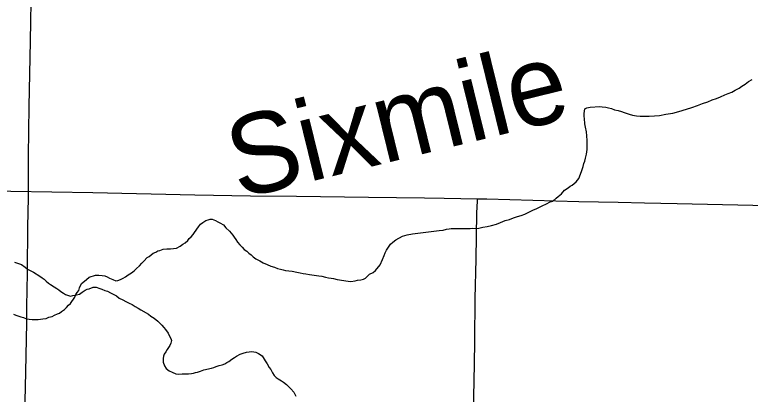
# Model space of a CAD drawing. Extents: x 2.4 to 73.1, y 4.5 to 25.6.
# Drawn here: x 45.586 to 45.9341, y 20.2386 to 20.4185 of the extents above; entities that cross this region are included whole.
import ezdxf

# ---------------------------------------------------------------- set-up
doc = ezdxf.new("R2010")
doc.units = 0
for name, color, linetype in [('GM_X_Minor_Lake_Text', 7, 'Continuous'), ('GM_X_Minor_River', 7, 'Continuous'), ('GM_X_Township_Road', 7, 'Continuous')]:
    doc.layers.add(name, color=color, linetype=linetype)

msp = doc.modelspace()

# ---------------------------------------------------------------- linework, layer by layer
at = {"layer": 'GM_X_Minor_River'}
for points in [[(45.92881, 20.38373), (45.93014, 20.38467), (45.93166, 20.38562), (45.93319, 20.38675), (45.9349, 20.3877)], [(45.7663, 20.31176), (45.76954, 20.31346), (45.77163, 20.31421), (45.77429, 20.31459), (45.78437, 20.31589), (45.78685, 20.31626), (45.78875, 20.31645), (45.79027, 20.31682), (45.7916, 20.31701), (45.79255, 20.3172), (45.7935, 20.3172), (45.79483, 20.31719), (45.79635, 20.31719), (45.7975, 20.31718), (45.79845, 20.31718), (45.80016, 20.31718), (45.80149, 20.31717), (45.80282, 20.31736), (45.80415, 20.31717), (45.80567, 20.31735), (45.80757, 20.31773), (45.80948, 20.3181), (45.81157, 20.31866), (45.81404, 20.31923), (45.81594, 20.31998), (45.81804, 20.32093), (45.82013, 20.32149), (45.82203, 20.32225), (45.82393, 20.32281), (45.82565, 20.32338), (45.82736, 20.32394), (45.82926, 20.32489), (45.83117, 20.32583), (45.83307, 20.32659), (45.83554, 20.32791), (45.83764, 20.32886), (45.83935, 20.3298), (45.84068, 20.33018), (45.8422, 20.3315), (45.84316, 20.33226), (45.84468, 20.33359), (45.8462, 20.3353), (45.84792, 20.33643), (45.84887, 20.33719), (45.84982, 20.33776), (45.85172, 20.33927), (45.85287, 20.34079), (45.85421, 20.34421), (45.85497, 20.34649), (45.85535, 20.34801), (45.85573, 20.34914), (45.85612, 20.35048), (45.8565, 20.35237), (45.85669, 20.35351), (45.85689, 20.35465), (45.85689, 20.3558), (45.85689, 20.35884), (45.85671, 20.36112), (45.85652, 20.36302), (45.85614, 20.36511), (45.85576, 20.36682), (45.85558, 20.3693), (45.85539, 20.37025), (45.85539, 20.37158), (45.85559, 20.37272), (45.85578, 20.37386), (45.85673, 20.37442), (45.85825, 20.37461), (45.86281, 20.37498), (45.86396, 20.37478), (45.86567, 20.37459), (45.867, 20.37439), (45.86833, 20.37401), (45.86985, 20.37344), (45.87156, 20.37305), (45.87308, 20.37267), (45.87441, 20.37209), (45.87669, 20.37133), (45.8784, 20.37094), (45.8803, 20.37056), (45.88201, 20.37036), (45.88391, 20.37036), (45.88619, 20.37035), (45.88867, 20.37053), (45.89114, 20.37072), (45.89418, 20.37128), (45.89741, 20.37184), (45.90027, 20.37259), (45.90388, 20.37372), (45.90636, 20.37447), (45.90902, 20.37542), (45.91149, 20.37636), (45.91397, 20.37711), (45.91606, 20.37806), (45.91815, 20.37881), (45.92005, 20.37957), (45.92196, 20.38051), (45.92367, 20.38108), (45.92538, 20.38183), (45.92691, 20.38278), (45.92881, 20.38373)], [(45.63241, 20.29294), (45.63374, 20.29236), (45.63469, 20.29255), (45.63602, 20.29293), (45.63736, 20.29368), (45.63831, 20.29425), (45.63964, 20.2952), (45.64116, 20.29614), (45.6425, 20.29709), (45.64364, 20.29823), (45.64497, 20.29955), (45.64612, 20.30069), (45.64707, 20.30164), (45.64859, 20.30335), (45.64954, 20.30391), (45.65145, 20.30543), (45.65278, 20.306), (45.65373, 20.30656), (45.65468, 20.30675), (45.65621, 20.30732), (45.65792, 20.3075), (45.65963, 20.3075), (45.66115, 20.30768), (45.66248, 20.30787), (45.66419, 20.30881), (45.66553, 20.30976), (45.66667, 20.31033), (45.66781, 20.31146), (45.66857, 20.31241), (45.66952, 20.31317), (45.67048, 20.31431), (45.67105, 20.31526), (45.67296, 20.31791), (45.67391, 20.31924), (45.67505, 20.32), (45.67638, 20.32095), (45.67752, 20.32132), (45.67848, 20.32151), (45.67943, 20.32151), (45.68095, 20.32093), (45.68209, 20.32036), (45.68304, 20.31979), (45.68475, 20.31883), (45.68588, 20.3175), (45.68759, 20.31597), (45.68911, 20.31407), (45.68987, 20.31311), (45.69063, 20.31197), (45.69139, 20.31064), (45.69253, 20.3095), (45.69366, 20.30835), (45.69461, 20.30721), (45.69575, 20.30645), (45.6967, 20.30549), (45.69784, 20.30473), (45.69879, 20.30377), (45.70012, 20.30282), (45.70202, 20.30187), (45.70354, 20.30091), (45.70544, 20.30014), (45.70715, 20.29938), (45.70886, 20.2988), (45.71038, 20.29823), (45.71171, 20.29785), (45.71304, 20.29765), (45.71418, 20.29727), (45.7157, 20.29707), (45.71722, 20.29688), (45.7195, 20.29649), (45.72102, 20.29611), (45.72254, 20.29591), (45.72368, 20.29572), (45.72539, 20.29534), (45.72996, 20.29475), (45.73129, 20.29456), (45.733, 20.29418), (45.73452, 20.29379), (45.73566, 20.2936), (45.7368, 20.2934), (45.73851, 20.29302), (45.73965, 20.29283), (45.74269, 20.29244), (45.74383, 20.29224), (45.74497, 20.29205), (45.74707, 20.29242), (45.74821, 20.29261), (45.74973, 20.2928), (45.75106, 20.29317), (45.75201, 20.29355), (45.75392, 20.29545), (45.75563, 20.29639), (45.75677, 20.29734), (45.75887, 20.29999), (45.76001, 20.30246), (45.76078, 20.30436), (45.76135, 20.30569), (45.76192, 20.30683), (45.76287, 20.30835), (45.76383, 20.30968), (45.76497, 20.31062), (45.7663, 20.31176)], [(45.5858, 20.30121), (45.58675, 20.30082), (45.5877, 20.30063), (45.58922, 20.30006), (45.59093, 20.29891), (45.59207, 20.29796), (45.59302, 20.29738), (45.59492, 20.29643), (45.59777, 20.29452), (45.59891, 20.29376), (45.59985, 20.29318), (45.6008, 20.29223), (45.60194, 20.29128), (45.60289, 20.2907), (45.6046, 20.28956), (45.60593, 20.28879), (45.60688, 20.28803), (45.60783, 20.28727), (45.60897, 20.2865), (45.60992, 20.28593), (45.61087, 20.28555), (45.61239, 20.28516), (45.61353, 20.28535), (45.61524, 20.28573), (45.61657, 20.2861), (45.61791, 20.28705), (45.61924, 20.288), (45.62019, 20.28837), (45.62114, 20.28856), (45.62305, 20.28932), (45.62457, 20.28931), (45.62628, 20.28874), (45.62723, 20.28835), (45.62856, 20.28778), (45.62989, 20.2874), (45.63122, 20.28663), (45.63255, 20.28606), (45.63407, 20.28529), (45.63539, 20.28415), (45.63711, 20.28338), (45.63862, 20.28262), (45.64015, 20.28185), (45.64147, 20.28109), (45.64299, 20.28013), (45.64432, 20.27937), (45.64565, 20.27861), (45.64926, 20.27651), (45.6504, 20.27555), (45.65192, 20.2746), (45.65363, 20.27326), (45.65458, 20.27231), (45.65553, 20.27135), (45.65648, 20.27021), (45.65724, 20.26926), (45.65856, 20.26754), (45.65913, 20.2664), (45.65989, 20.26507), (45.66008, 20.26412), (45.65989, 20.26279), (45.65931, 20.26165), (45.65817, 20.25975), (45.65741, 20.2588), (45.65664, 20.25766), (45.65645, 20.25671)], [(45.58542, 20.27653), (45.58656, 20.27615), (45.58751, 20.27577), (45.58884, 20.27538), (45.59017, 20.275), (45.5915, 20.27442), (45.59283, 20.27423), (45.59416, 20.27403), (45.59587, 20.27403), (45.59701, 20.27403), (45.59815, 20.27421), (45.59929, 20.2744), (45.60082, 20.27459), (45.60215, 20.27515), (45.60367, 20.27553), (45.60481, 20.2761), (45.60614, 20.27666), (45.6071, 20.27704), (45.60805, 20.2778), (45.60957, 20.27874), (45.61052, 20.27969), (45.61148, 20.28083), (45.61243, 20.28159), (45.613, 20.28254), (45.61376, 20.28368), (45.61433, 20.28462), (45.61491, 20.28595), (45.61548, 20.2869), (45.61624, 20.28785), (45.61662, 20.28899), (45.61758, 20.29108), (45.61891, 20.29221), (45.61986, 20.29297), (45.62119, 20.29411), (45.62424, 20.29505), (45.62576, 20.29505), (45.62728, 20.29485), (45.62861, 20.29466), (45.62975, 20.29427), (45.63089, 20.2937), (45.63241, 20.29294)], [(45.65645, 20.25671), (45.65626, 20.25557), (45.65626, 20.25386), (45.65683, 20.25215), (45.65758, 20.25082), (45.6591, 20.24967), (45.66043, 20.2491), (45.66214, 20.24833), (45.66366, 20.24814), (45.66518, 20.24833), (45.6669, 20.24832), (45.66823, 20.24832), (45.66956, 20.2485), (45.67051, 20.24869), (45.67146, 20.24888), (45.67241, 20.24906), (45.67393, 20.24963), (45.67546, 20.2502), (45.67907, 20.25095), (45.68021, 20.25133), (45.68135, 20.2517), (45.68268, 20.25227), (45.68421, 20.25264), (45.68535, 20.25302), (45.6863, 20.25359), (45.68725, 20.25416), (45.68877, 20.25529), (45.68992, 20.25605), (45.69087, 20.25662), (45.69258, 20.25756), (45.6941, 20.25813), (45.69562, 20.2585), (45.69696, 20.25869), (45.6981, 20.25888), (45.69905, 20.25868), (45.7, 20.25849), (45.70133, 20.25792), (45.70304, 20.25677), (45.70455, 20.25449), (45.7055, 20.25296), (45.70645, 20.25125), (45.70721, 20.2503), (45.70797, 20.24878), (45.70873, 20.24744), (45.70967, 20.24649), (45.71062, 20.24592), (45.71214, 20.24496), (45.71309, 20.24439), (45.71461, 20.24324), (45.7167, 20.24115), (45.71803, 20.23962), (45.71898, 20.23772)]]:
    msp.add_lwpolyline(points, dxfattribs=at)
at = {"layer": 'GM_X_Township_Road'}
for points in [[(45.58997, 20.19199), (45.59014, 20.20104), (45.59053, 20.22124), (45.59122, 20.2492), (45.59162, 20.2725), (45.59171, 20.28027), (45.59201, 20.29594), (45.59224, 20.31899), (45.59234, 20.32363), (45.59244, 20.33294), (45.59255, 20.35159), (45.59283, 20.3749), (45.59342, 20.40597), (45.59392, 20.43394), (45.59436, 20.46036), (45.59508, 20.49921), (45.59566, 20.53184), (45.59627, 20.56982)], [(45.55467, 20.33534), (45.56702, 20.33518), (45.58411, 20.33481), (45.62296, 20.33417), (45.67113, 20.33308), (45.69754, 20.33268), (45.71924, 20.33241), (45.75343, 20.33201), (45.77985, 20.33171), (45.78917, 20.33158), (45.80502, 20.33125)], [(45.7988, 20.02594), (45.79956, 20.06481), (45.79994, 20.0897), (45.8001, 20.10058), (45.80038, 20.11457), (45.80078, 20.12855), (45.8011, 20.15809), (45.80113, 20.16586), (45.8014, 20.1736), (45.80179, 20.18476), (45.80237, 20.2016), (45.80274, 20.21558), (45.80319, 20.23734), (45.80353, 20.2529), (45.80372, 20.26377), (45.80392, 20.28397), (45.80433, 20.30262), (45.80469, 20.32441), (45.80497, 20.33031), (45.80502, 20.33125)], [(45.80502, 20.33125), (45.80937, 20.33116), (45.85287, 20.32997), (45.87151, 20.3296), (45.88394, 20.32938), (45.89948, 20.32906), (45.93522, 20.32819), (45.97251, 20.32735), (46.00825, 20.3267), (46.03001, 20.32627), (46.0471, 20.32614), (46.0552, 20.32594), (46.05614, 20.32592)]]:
    msp.add_lwpolyline(points, dxfattribs=at)

# ---------------------------------------------------------------- texts
at = {"layer": 'GM_X_Minor_Lake_Text'}
msp.add_text('Sixmile', height=0.037897, rotation=13.8049, dxfattribs=at).set_placement((45.69191, 20.331))

doc.saveas('drawing.dxf')
